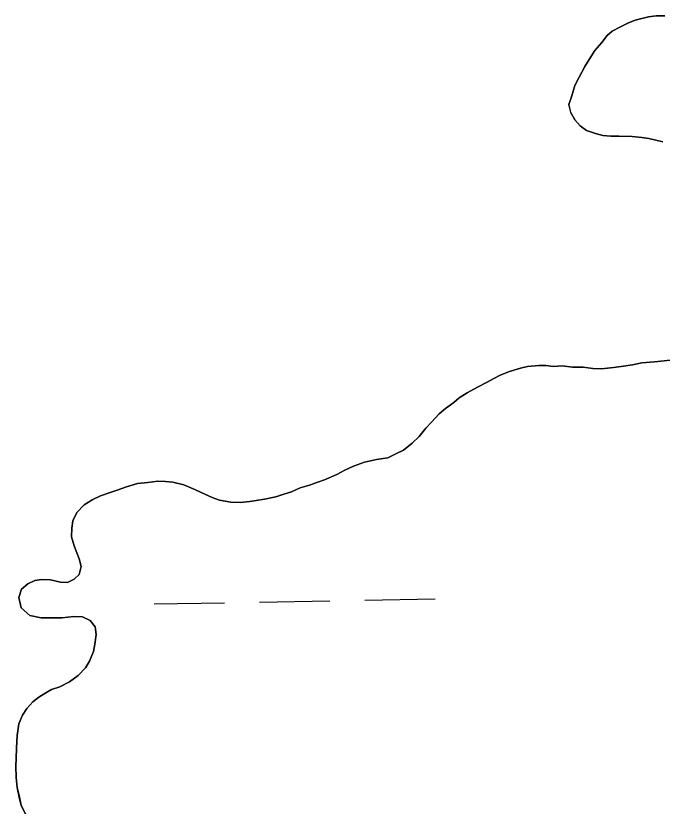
# Model space of a CAD drawing. Extents: x 3925854 to 3964121, y 224593 to 250589.
# Drawn here: x 3953676.4 to 3953970.9, y 243921.8 to 244281.7 of the extents above; entities that cross this region are included whole.
import ezdxf

# ---------------------------------------------------------------- set-up
doc = ezdxf.new("R2010")
doc.units = 0
doc.layers.add('V-TOPO-SHOR', color=7, linetype='Continuous')
doc.layers.add('V-WETL-SWMP', color=7, linetype='Continuous')

msp = doc.modelspace()

# ---------------------------------------------------------------- linework, layer by layer
at = {"layer": 'V-TOPO-SHOR'}
for points in [[(3953972.082, 244281.685), (3953968.124, 244281.646), (3953964.544, 244281.195), (3953961.549, 244280.526), (3953958.547, 244279.657), (3953955.133, 244278.41), (3953951.5, 244276.577), (3953948.061, 244274.736), (3953945.8, 244272.651), (3953943.304, 244269.585), (3953940.191, 244265.952), (3953938.292, 244263.06), (3953935.544, 244258.62), (3953932.974, 244253.777), (3953931.038, 244249.898), (3953929.662, 244245.206), (3953928.319, 244241.302), (3953929.162, 244237.708), (3953931.004, 244234.269), (3953933.467, 244231.599), (3953936.353, 244229.506), (3953940.453, 244228.152), (3953943.779, 244227.228), (3953947.523, 244226.878), (3953951.086, 244226.933), (3953957.21, 244226.688), (3953961.547, 244226.317), (3953964.691, 244225.795), (3953971.163, 244224.347)], [(3953974.685, 244124.888), (3953967.337, 244124.194)], [(3953967.337, 244124.194), (3953961.576, 244123.634), (3953957.39, 244122.813), (3953952.215, 244122.031), (3953948.635, 244121.582), (3953943.269, 244121.007), (3953939.318, 244121.165), (3953934.792, 244121.742), (3953930.043, 244121.736), (3953925.318, 244122.32), (3953921.351, 244122.084), (3953917.804, 244122.424), (3953914.644, 244122.551), (3953909.477, 244121.967), (3953906.284, 244121.306), (3953901.275, 244119.725), (3953897.056, 244118.113), (3953894.424, 244116.636), (3953890.789, 244114.805), (3953886.744, 244112.594), (3953882.089, 244110.009), (3953878.44, 244107.783), (3953875.982, 244105.704), (3953872.109, 244102.892), (3953869.242, 244100.437), (3953865.724, 244096.621), (3953863.243, 244093.951), (3953860.12, 244090.119), (3953857.032, 244087.078), (3953852.946, 244083.879), (3953849.518, 244082.236), (3953845.883, 244080.403), (3953840.707, 244079.623), (3953835.319, 244078.453), (3953830.299, 244076.678), (3953826.064, 244074.671), (3953822.627, 244072.83), (3953816.993, 244070.485), (3953813.579, 244069.237), (3953810.167, 244067.988), (3953805.963, 244066.774), (3953801.932, 244064.957), (3953798.529, 244063.907), (3953794.916, 244062.667), (3953789.735, 244061.689), (3953785.95, 244061.048), (3953782.962, 244060.574), (3953778.593, 244060.157), (3953774.444, 244060.325), (3953769.136, 244061.129), (3953765.824, 244062.45), (3953762.523, 244063.968), (3953758.249, 244065.92), (3953752.995, 244068.109), (3953747.898, 244069.303), (3953744.55, 244069.637), (3953741.191, 244069.772), (3953736.616, 244069.164), (3953731.852, 244068.76), (3953726.843, 244067.181), (3953722.63, 244065.768), (3953719.423, 244064.709), (3953715.005, 244063.108), (3953711.577, 244061.463), (3953707.522, 244059.055), (3953704.218, 244055.626), (3953702.48, 244051.739), (3953701.949, 244048.397), (3953701.791, 244044.446), (3953703.014, 244040.441), (3953704.272, 244037.225), (3953705.345, 244034.411), (3953706.199, 244031.016), (3953705.257, 244027.292), (3953702.998, 244025.208), (3953699.971, 244023.747), (3953696.811, 244023.874), (3953692.299, 244024.845), (3953688.152, 244025.013), (3953685.164, 244024.54), (3953681.94, 244023.086), (3953679.073, 244020.628), (3953677.736, 244016.923), (3953678.928, 244012.129), (3953682.745, 244008.611), (3953688.045, 244007.607), (3953692.795, 244007.613), (3953697.542, 244007.621), (3953702.711, 244008.205), (3953706.858, 244008.037), (3953710.35, 244006.315), (3953712.609, 244003.456), (3953713.066, 244000.072), (3953712.488, 243995.546), (3953711.761, 243992.21), (3953710.008, 243987.93), (3953708.101, 243984.839), (3953704.8, 243981.411), (3953700.919, 243978.403), (3953696.479, 243976.207), (3953692.67, 243974.974)], [(3953692.67, 243974.974), (3953690.038, 243973.498), (3953686.988, 243971.443), (3953684.136, 243969.381), (3953681.44, 243966.325), (3953679.536, 243963.235), (3953677.797, 243959.35), (3953676.99, 243954.04), (3953676.761, 243948.311), (3953676.568, 243943.57), (3953676.427, 243940.015), (3953676.615, 243934.864), (3953677.025, 243930.297), (3953678.037, 243925.904), (3953678.872, 243922.111), (3953681.258, 243917.464)]]:
    msp.add_lwpolyline(points, dxfattribs=at)
at = {"layer": 'V-WETL-SWMP'}
for p, q in [((3953739.467, 244013.915), (3953771.462, 244014.496)), ((3953787.459, 244014.787), (3953819.454, 244015.369)), ((3953835.451, 244015.66), (3953867.446, 244016.242))]:
    msp.add_line(p, q, dxfattribs=at)
for points in [[(3953951.087, 244226.934), (3953947.523, 244226.879), (3953943.778, 244227.228), (3953940.452, 244228.153), (3953936.352, 244229.505), (3953933.468, 244231.599), (3953931.004, 244234.27), (3953929.163, 244237.707), (3953928.318, 244241.302), (3953929.662, 244245.205), (3953931.038, 244249.898), (3953932.974, 244253.777), (3953935.543, 244258.62), (3953938.293, 244263.06), (3953940.19, 244265.952), (3953943.304, 244269.586), (3953945.801, 244272.651), (3953948.061, 244274.736), (3953951.499, 244276.577), (3953955.133, 244278.409), (3953958.547, 244279.657), (3953961.549, 244280.525), (3953964.544, 244281.196), (3953968.123, 244281.646), (3953972.082, 244281.685)], [(3953971.163, 244224.347), (3953964.692, 244225.794), (3953961.548, 244226.316), (3953957.21, 244226.688), (3953951.087, 244226.934)], [(3953715.005, 244063.107), (3953719.422, 244064.71), (3953722.63, 244065.769), (3953726.842, 244067.182), (3953731.852, 244068.761), (3953736.616, 244069.164), (3953741.191, 244069.771), (3953744.549, 244069.636), (3953747.899, 244069.304), (3953752.995, 244068.11), (3953758.249, 244065.92), (3953762.523, 244063.968), (3953765.825, 244062.45), (3953769.135, 244061.13), (3953774.445, 244060.324), (3953778.593, 244060.157), (3953782.962, 244060.575), (3953785.949, 244061.048), (3953789.734, 244061.688), (3953794.917, 244062.667), (3953798.528, 244063.906), (3953801.933, 244064.957), (3953805.963, 244066.773), (3953810.167, 244067.989), (3953813.58, 244069.237), (3953816.994, 244070.485), (3953822.628, 244072.83), (3953826.065, 244074.671), (3953830.3, 244076.677), (3953835.318, 244078.454), (3953840.707, 244079.622), (3953845.882, 244080.403), (3953849.517, 244082.236), (3953852.946, 244083.879), (3953857.032, 244087.078), (3953860.121, 244090.119), (3953863.243, 244093.951), (3953865.724, 244096.621), (3953869.241, 244100.436), (3953872.11, 244102.893), (3953875.982, 244105.705), (3953878.439, 244107.783), (3953882.09, 244110.01), (3953886.744, 244112.593), (3953890.79, 244114.805), (3953894.425, 244116.637), (3953897.056, 244118.114), (3953901.275, 244119.725), (3953906.285, 244121.305), (3953909.477, 244121.968), (3953914.645, 244122.552), (3953917.805, 244122.425), (3953921.352, 244122.084), (3953925.319, 244122.32), (3953930.044, 244121.735), (3953934.792, 244121.742), (3953939.319, 244121.164), (3953943.27, 244121.006), (3953948.635, 244121.582), (3953952.214, 244122.031), (3953957.389, 244122.813), (3953961.577, 244123.634), (3953967.337, 244124.194), (3953974.685, 244124.888)], [(3953681.258, 243917.465), (3953678.873, 243922.111), (3953678.036, 243925.904), (3953677.025, 243930.297), (3953676.615, 243934.864), (3953676.427, 243940.015), (3953676.569, 243943.571), (3953676.76, 243948.311), (3953676.99, 243954.039), (3953677.797, 243959.349), (3953679.536, 243963.236), (3953681.44, 243966.325), (3953684.135, 243969.382), (3953686.988, 243971.444), (3953690.038, 243973.498), (3953692.669, 243974.975), (3953696.478, 243976.207), (3953700.919, 243978.402), (3953704.799, 243981.412), (3953708.102, 243984.84), (3953710.007, 243987.929), (3953711.761, 243992.211), (3953712.489, 243995.546), (3953713.066, 244000.073), (3953712.609, 244003.455), (3953710.35, 244006.315), (3953706.858, 244008.038), (3953702.71, 244008.205), (3953697.542, 244007.621), (3953692.794, 244007.614), (3953688.045, 244007.607), (3953682.744, 244008.611), (3953678.928, 244012.128), (3953677.736, 244016.924), (3953679.072, 244020.629), (3953681.94, 244023.086), (3953685.164, 244024.539), (3953688.151, 244025.013), (3953692.299, 244024.846), (3953696.81, 244023.874), (3953699.971, 244023.747), (3953702.997, 244025.208), (3953705.257, 244027.293), (3953706.198, 244031.015), (3953705.345, 244034.412), (3953704.271, 244037.225), (3953703.015, 244040.441), (3953701.792, 244044.447), (3953701.95, 244048.398), (3953702.48, 244051.74), (3953704.219, 244055.627), (3953707.522, 244059.055), (3953711.576, 244061.464), (3953715.005, 244063.107)]]:
    msp.add_lwpolyline(points, dxfattribs=at)

doc.saveas('drawing.dxf')
